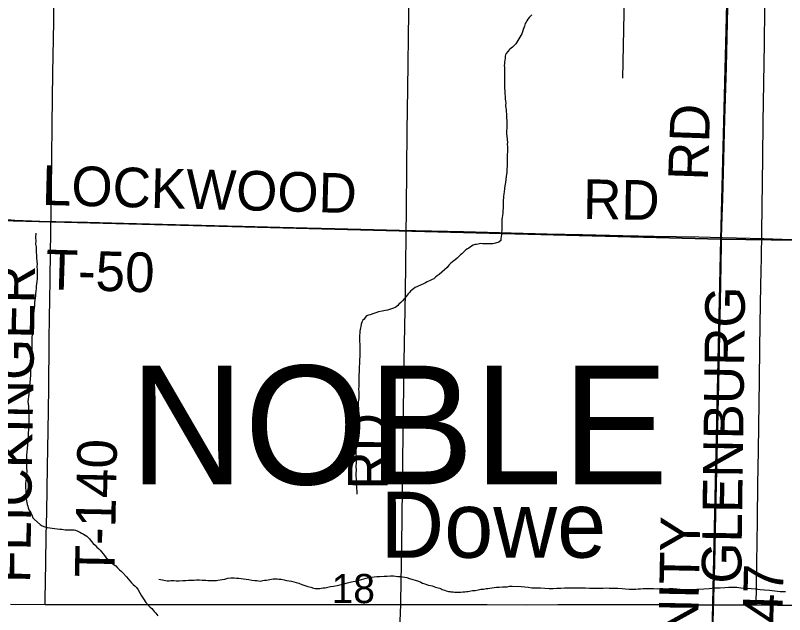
# Model space of a CAD drawing. Extents: x 2.4 to 73.1, y 4.5 to 25.6.
# Drawn here: x 46.115 to 46.667, y 23.33 to 23.76 of the extents above; entities that cross this region are included whole.
import ezdxf

# ---------------------------------------------------------------- set-up
doc = ezdxf.new("R2010")
doc.units = 0
for name, color, linetype in [('GM_X_Minor_River', 7, 'Continuous'), ('GM_X_Minor_River_Text', 7, 'Continuous'), ('GM_X_Section', 7, 'Continuous'), ('GM_X_Section_Text', 7, 'Continuous'), ('GM_X_State_Route', 7, 'Continuous'), ('GM_X_Township_Road', 7, 'Continuous'), ('GM_X_Township_Road_Text', 7, 'Continuous'), ('GM_X_Township_Text', 7, 'Continuous')]:
    doc.layers.add(name, color=color, linetype=linetype)

msp = doc.modelspace()

# ---------------------------------------------------------------- linework, layer by layer
at = {"layer": 'GM_X_Minor_River'}
for points in [[(46.64522, 24.04993), (46.6447, 23.84836), (46.55341, 23.84365), (46.55073, 23.71521)], [(46.48566, 23.76047), (46.48469, 23.75955), (46.48372, 23.75862), (46.48293, 23.7575), (46.48214, 23.75638), (46.48154, 23.75526), (46.48095, 23.75433), (46.48074, 23.75338), (46.48033, 23.75244), (46.47992, 23.75132), (46.47951, 23.75), (46.4789, 23.7483), (46.47849, 23.74699), (46.47788, 23.74567), (46.47492, 23.741), (46.47412, 23.73969), (46.47314, 23.73858), (46.47178, 23.73728), (46.47082, 23.73674), (46.46965, 23.73563), (46.46848, 23.73433), (46.4673, 23.73284), (46.4669, 23.7319), (46.46668, 23.73096), (46.46646, 23.72964), (46.46623, 23.72793), (46.46601, 23.7268), (46.46598, 23.72547)], [(46.46598, 23.72547), (46.46595, 23.72433), (46.4661, 23.723), (46.46607, 23.72148), (46.4662, 23.71939), (46.46614, 23.71692), (46.46607, 23.71427), (46.46601, 23.71199), (46.46616, 23.71009), (46.4661, 23.70781), (46.46625, 23.7061), (46.46638, 23.70401), (46.46653, 23.70211), (46.46667, 23.7004), (46.46682, 23.69868), (46.46697, 23.69716), (46.46693, 23.69545), (46.46708, 23.69393), (46.46723, 23.69241), (46.46738, 23.69088), (46.46754, 23.68974), (46.4675, 23.68784), (46.46765, 23.68632), (46.4678, 23.68499), (46.46776, 23.68328), (46.46771, 23.68138), (46.46766, 23.6793), (46.46761, 23.6774), (46.46756, 23.67531), (46.4677, 23.6736), (46.46816, 23.66903), (46.46812, 23.66771), (46.46827, 23.66599), (46.46823, 23.66429), (46.46818, 23.66239), (46.46813, 23.66049), (46.46809, 23.65859), (46.46803, 23.65651), (46.46798, 23.65423), (46.46792, 23.65195), (46.46786, 23.64987), (46.46781, 23.64778), (46.46735, 23.64456), (46.46711, 23.64248), (46.46686, 23.64021), (46.46642, 23.63794), (46.46618, 23.63567), (46.46575, 23.63378), (46.46551, 23.63189), (46.46548, 23.63056), (46.46544, 23.62924), (46.46521, 23.62753), (46.46517, 23.62583), (46.46511, 23.62355), (46.46507, 23.62184), (46.46502, 23.62013), (46.46479, 23.61843), (46.46455, 23.61654), (46.46452, 23.61521), (46.4643, 23.61408), (46.46426, 23.61237), (46.46422, 23.61085), (46.46418, 23.60933), (46.46414, 23.60763), (46.46409, 23.60592), (46.46406, 23.6044), (46.46383, 23.60289), (46.46379, 23.60156), (46.46357, 23.60024), (46.46353, 23.59872), (46.46198, 23.59743), (46.45968, 23.59673), (46.45873, 23.59656), (46.45778, 23.5964), (46.45644, 23.59624), (46.4553, 23.59627), (46.45435, 23.5963), (46.45265, 23.59634), (46.45132, 23.59637), (46.45037, 23.5964), (46.44923, 23.59643), (46.44828, 23.59626), (46.44713, 23.5961), (46.44599, 23.59594), (46.44503, 23.59577), (46.4437, 23.59543), (46.44254, 23.5947), (46.44138, 23.59397), (46.44041, 23.59323), (46.43945, 23.59269), (46.43829, 23.59196), (46.43751, 23.59103), (46.43653, 23.59011), (46.43556, 23.58918), (46.43459, 23.58845), (46.43304, 23.58697), (46.43206, 23.58604), (46.43071, 23.58494), (46.42974, 23.5842), (46.42877, 23.58347), (46.4276, 23.58236)], [(46.13005, 23.60384), (46.12979, 23.60081), (46.12991, 23.59834), (46.12986, 23.59606), (46.13019, 23.59415), (46.13032, 23.59168), (46.13028, 23.59016), (46.13042, 23.58826), (46.13055, 23.58598), (46.13069, 23.58389), (46.13083, 23.5818), (46.13078, 23.5799), (46.13091, 23.57781), (46.13106, 23.5761), (46.13102, 23.57458), (46.13099, 23.57325), (46.13094, 23.57116), (46.1307, 23.56927), (46.13047, 23.56757), (46.13023, 23.56587), (46.13019, 23.56416), (46.12996, 23.56246), (46.12973, 23.56075), (46.12968, 23.55905), (46.12945, 23.55734), (46.12922, 23.55583), (46.12899, 23.55413), (46.12894, 23.55242), (46.1287, 23.55015), (46.12846, 23.54826), (46.12841, 23.54617), (46.12818, 23.54466), (46.12814, 23.54295), (46.12809, 23.54124), (46.12805, 23.53953), (46.12781, 23.53745), (46.12756, 23.53518), (46.12749, 23.53234), (46.12723, 23.52949), (46.12714, 23.52608), (46.12707, 23.52342), (46.12701, 23.52077), (46.12695, 23.51849), (46.12671, 23.51641), (46.12665, 23.51432), (46.12641, 23.51224), (46.12636, 23.51015), (46.12632, 23.50845), (46.12626, 23.50617), (46.12621, 23.50427), (46.12616, 23.50218), (46.12533, 23.49176), (46.12486, 23.48855), (46.12435, 23.48325), (46.12464, 23.47982), (46.1248, 23.4783), (46.12475, 23.4764), (46.12488, 23.47412), (46.125, 23.47127), (46.12492, 23.46823), (46.12482, 23.46406), (46.12451, 23.45951), (46.12422, 23.45534), (46.12395, 23.45212), (46.12369, 23.44947), (46.12344, 23.44701), (46.12338, 23.44473), (46.12333, 23.44264), (46.12327, 23.44037), (46.1234, 23.43789), (46.12334, 23.43543), (46.12347, 23.43334), (46.12341, 23.43087), (46.12316, 23.42822), (46.12291, 23.42614), (46.12269, 23.42462), (46.12266, 23.42348), (46.12262, 23.42216), (46.12259, 23.42102), (46.12275, 23.41969), (46.12291, 23.41835), (46.12305, 23.41664), (46.1232, 23.41493), (46.12316, 23.41322), (46.12332, 23.41208), (46.12347, 23.41055), (46.12382, 23.40922), (46.12417, 23.40807), (46.12452, 23.40692), (46.12505, 23.40558), (46.1256, 23.40461), (46.12633, 23.40327), (46.12687, 23.4023), (46.12741, 23.40115), (46.12795, 23.39981), (46.12905, 23.39845), (46.13314, 23.39493), (46.13464, 23.39394), (46.13633, 23.39333), (46.13803, 23.39291), (46.14011, 23.39247)], [(46.4276, 23.58236), (46.42624, 23.58107), (46.42487, 23.57939), (46.42312, 23.57773), (46.42117, 23.57607), (46.41923, 23.57441), (46.41788, 23.57331), (46.41652, 23.57239), (46.41536, 23.57128), (46.4142, 23.57074), (46.41285, 23.57002), (46.41074, 23.56893), (46.40939, 23.5684), (46.40805, 23.56767), (46.40209, 23.56498), (46.40074, 23.56406), (46.39977, 23.56333), (46.3988, 23.5624), (46.39801, 23.56147), (46.39704, 23.56055), (46.39547, 23.5585), (46.39429, 23.55701), (46.39293, 23.55553), (46.39175, 23.55423), (46.39039, 23.55293), (46.38961, 23.552), (46.38825, 23.5509), (46.38652, 23.55018), (46.38499, 23.54965), (46.38365, 23.54912), (46.38231, 23.54877), (46.38078, 23.54843), (46.37945, 23.54828), (46.3783, 23.54793), (46.37582, 23.54742), (46.3739, 23.54671), (46.37179, 23.546), (46.36988, 23.54548), (46.36854, 23.54514), (46.3672, 23.5446), (46.36622, 23.54349), (46.36543, 23.54237), (46.36446, 23.54144), (46.36386, 23.54013), (46.36325, 23.53863), (46.36302, 23.53711), (46.3628, 23.53598), (46.36258, 23.53485), (46.36236, 23.53371), (46.36233, 23.53239), (46.36209, 23.53049), (46.36205, 23.5286), (46.36218, 23.52651), (46.36231, 23.52403), (46.36226, 23.52214), (46.3624, 23.52005), (46.36235, 23.51815), (46.36216, 23.51075), (46.3619, 23.50772), (46.36182, 23.50468), (46.36175, 23.50203), (46.36168, 23.49918), (46.36161, 23.49633), (46.36155, 23.49406), (46.36151, 23.49216), (46.36164, 23.49007), (46.36159, 23.48779), (46.36152, 23.48533), (46.36127, 23.48306), (46.36121, 23.48059), (46.36134, 23.47793), (46.36127, 23.47546), (46.361, 23.47224), (46.36073, 23.46902), (46.36026, 23.46524), (46.36, 23.46259), (46.35994, 23.46012), (46.35968, 23.45747), (46.35961, 23.45462), (46.35953, 23.45178), (46.35946, 23.44893), (46.35959, 23.44646), (46.35954, 23.44437), (46.35967, 23.44209), (46.35961, 23.43962), (46.35953, 23.4364), (46.35966, 23.43412), (46.3596, 23.43165), (46.35954, 23.42956), (46.35969, 23.42766), (46.35963, 23.42558), (46.35978, 23.42386), (46.35992, 23.42177), (46.36007, 23.42025), (46.36023, 23.4193), (46.3602, 23.41797), (46.36017, 23.41683), (46.36017, 23.41664), (46.36017, 23.41683)], [(46.14011, 23.39247), (46.14162, 23.39225), (46.14333, 23.39201), (46.14541, 23.39177), (46.14711, 23.39154), (46.14863, 23.3915), (46.14977, 23.39128), (46.1511, 23.39125), (46.15242, 23.39121), (46.15394, 23.39117), (46.15527, 23.39114), (46.1566, 23.39111), (46.15755, 23.39108), (46.15849, 23.39087), (46.16018, 23.39007), (46.1615, 23.38946), (46.16281, 23.38886), (46.16412, 23.38807), (46.16543, 23.38728), (46.16656, 23.38668), (46.16841, 23.38473), (46.16969, 23.38299), (46.17117, 23.38143), (46.17247, 23.38007), (46.17376, 23.37871), (46.17506, 23.37754), (46.17618, 23.37656), (46.1771, 23.3754), (46.1782, 23.37404), (46.17912, 23.37269), (46.18041, 23.37114), (46.18153, 23.37016), (46.18264, 23.36918), (46.18376, 23.3682), (46.18506, 23.36703), (46.18617, 23.36605), (46.18748, 23.36526), (46.18859, 23.3639), (46.18988, 23.36254), (46.19118, 23.36137), (46.1923, 23.36039), (46.19507, 23.35747), (46.19617, 23.35593), (46.19747, 23.35456), (46.19857, 23.35321), (46.19987, 23.35185), (46.20117, 23.35067), (46.20228, 23.3497), (46.20338, 23.34815), (46.20447, 23.34603), (46.20575, 23.34391), (46.20721, 23.3416), (46.20886, 23.33909), (46.2107, 23.33695), (46.212, 23.33559), (46.21311, 23.33461), (46.21422, 23.33344), (46.21496, 23.33248), (46.21607, 23.33131), (46.21754, 23.32956)], [(46.21826, 23.35571), (46.21827, 23.35571), (46.2194, 23.35549), (46.22072, 23.35527), (46.22186, 23.35505), (46.22299, 23.35483), (46.22413, 23.35461), (46.22565, 23.35457), (46.22679, 23.35473), (46.22888, 23.35468), (46.23059, 23.35464), (46.23286, 23.35458), (46.23534, 23.35471), (46.23762, 23.35484), (46.23952, 23.35498), (46.24161, 23.35511), (46.24351, 23.35507), (46.24523, 23.35521), (46.24731, 23.35516), (46.24921, 23.35511), (46.25187, 23.35504), (46.25338, 23.35481), (46.25509, 23.35477), (46.25661, 23.35473), (46.25813, 23.35469), (46.25946, 23.35485), (46.2606, 23.35501), (46.26213, 23.35516), (46.26366, 23.3555), (46.26556, 23.35583), (46.26767, 23.35635), (46.26976, 23.35667), (46.27224, 23.3568), (46.27394, 23.35657), (46.27565, 23.35653), (46.27716, 23.3563), (46.27887, 23.35606), (46.28076, 23.35583), (46.28265, 23.35559), (46.28492, 23.35515), (46.287, 23.35491), (46.28852, 23.35468), (46.28965, 23.35446), (46.29079, 23.35443), (46.29289, 23.35476), (46.29403, 23.35492), (46.29537, 23.35507), (46.30013, 23.3559), (46.30166, 23.35605), (46.30299, 23.35602), (46.30431, 23.3558), (46.30583, 23.35576), (46.3081, 23.35532), (46.3098, 23.3549), (46.31169, 23.35466), (46.31339, 23.35423), (46.31509, 23.35381), (46.31679, 23.35339), (46.31867, 23.35277), (46.32074, 23.35196), (46.323, 23.35114), (46.32507, 23.35052), (46.32714, 23.3499), (46.32922, 23.34927), (46.33035, 23.34906), (46.3313, 23.34903), (46.33244, 23.349), (46.33358, 23.34916), (46.33473, 23.34932), (46.33606, 23.34948), (46.33758, 23.34963), (46.3393, 23.34997), (46.34121, 23.35049), (46.3435, 23.35081), (46.34598, 23.35131), (46.34885, 23.35181), (46.35095, 23.35233), (46.35343, 23.35302), (46.35631, 23.3539), (46.36012, 23.35456), (46.36356, 23.35542), (46.36701, 23.35647), (46.37006, 23.35716), (46.37273, 23.35747), (46.37463, 23.35761), (46.37673, 23.35775), (46.37977, 23.35786), (46.38205, 23.35799), (46.38433, 23.35812), (46.38642, 23.35807), (46.38793, 23.35784), (46.38964, 23.35761), (46.39135, 23.35756), (46.39305, 23.35733), (46.39456, 23.3571), (46.39608, 23.35687), (46.39796, 23.35626), (46.40437, 23.35438), (46.40606, 23.35358)], [(46.40606, 23.35358), (46.40738, 23.35298), (46.40888, 23.35237), (46.4102, 23.35196), (46.41171, 23.35154), (46.41303, 23.35112), (46.41416, 23.35091), (46.41548, 23.35049), (46.41661, 23.35008), (46.41849, 23.34947), (46.41963, 23.34925), (46.42057, 23.34884), (46.42151, 23.34844), (46.42301, 23.34783), (46.42433, 23.34742), (46.42584, 23.347), (46.42679, 23.34698), (46.42773, 23.34676), (46.42925, 23.34672), (46.43019, 23.34651), (46.43114, 23.34649), (46.43228, 23.34646), (46.43342, 23.34643), (46.43475, 23.34639), (46.43627, 23.34655), (46.43761, 23.3467), (46.43875, 23.34686), (46.43989, 23.34702), (46.44104, 23.34718), (46.44314, 23.34751), (46.44504, 23.34765), (46.44714, 23.34798), (46.44924, 23.34849), (46.45114, 23.34863), (46.45286, 23.34897), (46.45419, 23.34913), (46.45553, 23.34928), (46.45705, 23.34943), (46.45877, 23.34977), (46.46048, 23.34991), (46.46238, 23.35006), (46.46467, 23.35019), (46.46618, 23.35015), (46.4679, 23.3503), (46.46962, 23.35063), (46.47171, 23.35077), (46.47816, 23.3506), (46.48062, 23.35035), (46.48309, 23.3501), (46.48573, 23.34965), (46.48915, 23.34956), (46.492, 23.34949), (46.49503, 23.34922), (46.49807, 23.34915), (46.50091, 23.34907), (46.50358, 23.3492), (46.50643, 23.34931), (46.50909, 23.34944), (46.51175, 23.34956), (46.5146, 23.34948), (46.51764, 23.3496), (46.52049, 23.34952), (46.5241, 23.34943), (46.52694, 23.34936), (46.5296, 23.34929), (46.53207, 23.34923), (46.53454, 23.34936), (46.53682, 23.3493), (46.5391, 23.34943), (46.54119, 23.34938), (46.54309, 23.34933), (46.54517, 23.34928), (46.54745, 23.34922), (46.55048, 23.34895), (46.55295, 23.3487), (46.5556, 23.34863), (46.5575, 23.34858), (46.55902, 23.34854), (46.56035, 23.34851), (46.56207, 23.34884), (46.56359, 23.34881), (46.56549, 23.34895), (46.56796, 23.34907), (46.57043, 23.34901), (46.5729, 23.34895), (46.57555, 23.34888), (46.57746, 23.34902), (46.57955, 23.34897), (46.58163, 23.34891), (46.5843, 23.34904), (46.58695, 23.34897), (46.58961, 23.3489), (46.59207, 23.34865), (46.59435, 23.3484), (46.59662, 23.34834), (46.5989, 23.34828), (46.60917, 23.34878), (46.61298, 23.34907), (46.61698, 23.34953), (46.62078, 23.34963), (46.62401, 23.34973)], [(46.62401, 23.34973), (46.62706, 23.35004), (46.6299, 23.34996), (46.63275, 23.34989), (46.63559, 23.34963), (46.63881, 23.34936), (46.64299, 23.34906), (46.64621, 23.34879), (46.64942, 23.34833), (46.65265, 23.34805), (46.65606, 23.34778), (46.66003, 23.3473), (46.66383, 23.34701), (46.66762, 23.34691)]]:
    msp.add_lwpolyline(points, dxfattribs=at)
at = {"layer": 'GM_X_Section'}
for points in [[(46.11226, 24.11841), (46.63407, 24.10605), (46.62129, 23.59958), (46.10444, 23.61316), (46.10453, 23.61732)], [(47.14111, 24.09457), (47.12615, 23.59289), (46.62129, 23.59958), (46.63407, 24.10605)], [(46.62129, 23.59958), (46.61033, 23.09857), (46.09804, 23.11224), (46.10444, 23.61316)], [(46.62129, 23.59958), (47.12615, 23.59289), (47.11403, 23.09078), (46.61033, 23.09857)]]:
    msp.add_lwpolyline(points, close=True, dxfattribs=at)
at = {"layer": 'GM_X_State_Route'}
for points in [[(46.64668, 23.33732), (46.662, 23.33714), (46.67878, 23.33705), (46.694, 23.33729), (46.70391, 23.33776), (46.71007, 23.33835), (46.71618, 23.33932), (46.72284, 23.34076), (46.7367, 23.34422), (46.75231, 23.34839), (46.83344, 23.36992), (46.89867, 23.38704), (46.92632, 23.39435), (46.95577, 23.40212), (46.99489, 23.41227)], [(46.11171, 23.33773), (46.13666, 23.33769), (46.16487, 23.33764), (46.21865, 23.3376), (46.26061, 23.33756), (46.27988, 23.33748), (46.34174, 23.33758), (46.37935, 23.33761), (46.39174, 23.33762), (46.42971, 23.33765), (46.45364, 23.33755), (46.48163, 23.33744), (46.50432, 23.33756), (46.53478, 23.33748), (46.54846, 23.33749), (46.56493, 23.33747), (46.57985, 23.33748), (46.59353, 23.33741), (46.61125, 23.33737), (46.64113, 23.33729), (46.64668, 23.33732)]]:
    msp.add_lwpolyline(points, dxfattribs=at)
at = {"layer": 'GM_X_Township_Road'}
for points in [[(46.62182, 23.60083), (46.62218, 23.61582), (46.62258, 23.62824), (46.62423, 23.68572), (46.62522, 23.72301), (46.62632, 23.76589), (46.6266, 23.77863), (46.62757, 23.81933), (46.62795, 23.8358), (46.62845, 23.85507), (46.62933, 23.88271), (46.62996, 23.90197), (46.63111, 23.94236), (46.63164, 23.96598), (46.63187, 23.97561), (46.6325, 24.00016), (46.63304, 24.02408), (46.63404, 24.07909), (46.63449, 24.10433)], [(46.13666, 23.33769), (46.13671, 23.34124), (46.13706, 23.36735), (46.13734, 23.38694), (46.13777, 23.40372), (46.13833, 23.43667), (46.13873, 23.46216), (46.13922, 23.49262), (46.13964, 23.5262), (46.1399, 23.54485), (46.14012, 23.55479), (46.14036, 23.57189), (46.14057, 23.5893), (46.14122, 23.63406), (46.14182, 23.68194), (46.14221, 23.71893), (46.1428, 23.75561), (46.14318, 23.78047), (46.14349, 23.80067), (46.14363, 23.8246), (46.14386, 23.8409)], [(46.39174, 23.33762), (46.39182, 23.33981), (46.39239, 23.38023), (46.3933, 23.44115), (46.3942, 23.51202), (46.39502, 23.56144), (46.39578, 23.62206), (46.39641, 23.67739), (46.3968, 23.70754), (46.39752, 23.76255), (46.39862, 23.84121)], [(46.65032, 23.58545), (46.65066, 23.60506), (46.65131, 23.6579), (46.65161, 23.6837), (46.65244, 23.73996), (46.65278, 23.76451), (46.65318, 23.79217), (46.65339, 23.80771), (46.65355, 23.82201), (46.65377, 23.83404), (46.65381, 23.83789)], [(46.10426, 23.61414), (46.10919, 23.61375), (46.11239, 23.6135), (46.11487, 23.61335), (46.13289, 23.61268), (46.16707, 23.6118), (46.19286, 23.61102), (46.23948, 23.60993), (46.26744, 23.60913), (46.27832, 23.60891), (46.30504, 23.60815), (46.34451, 23.60721), (46.39082, 23.60619), (46.43681, 23.60517), (46.49679, 23.60358), (46.52196, 23.60305), (46.55086, 23.60225), (46.57355, 23.60179), (46.60556, 23.60124), (46.62182, 23.60083)], [(46.61368, 23.23262), (46.61375, 23.23609), (46.61407, 23.25194), (46.61491, 23.28922), (46.61519, 23.30663), (46.6157, 23.32527), (46.61683, 23.3669), (46.61761, 23.40233), (46.61827, 23.43403), (46.61908, 23.46448), (46.61971, 23.49586), (46.62052, 23.53129), (46.62118, 23.56703), (46.6217, 23.59593), (46.62182, 23.60083)], [(46.62182, 23.60083), (46.62234, 23.60082), (46.63259, 23.60054), (46.65217, 23.60013), (46.67175, 23.59948), (46.68977, 23.59932), (46.70873, 23.599), (46.72738, 23.59871), (46.74852, 23.59826), (46.81036, 23.59715), (46.83865, 23.59664), (46.87719, 23.59582), (46.91169, 23.5953), (46.99685, 23.59372), (47.04595, 23.5928), (47.08325, 23.59219), (47.10065, 23.59182), (47.12489, 23.59137), (47.12897, 23.5913)], [(46.64668, 23.33732), (46.64684, 23.35051), (46.64705, 23.36885), (46.64723, 23.38097), (46.64762, 23.39899), (46.64789, 23.42355), (46.64817, 23.4481), (46.64844, 23.46551), (46.64905, 23.49845), (46.64932, 23.52176), (46.64979, 23.55378), (46.65018, 23.5774), (46.65032, 23.58545)], [(46.38128, 22.99364), (46.38166, 22.99898), (46.38223, 23.00674), (46.3829, 23.01916), (46.3835, 23.03252), (46.38482, 23.06794), (46.38513, 23.07881), (46.3857, 23.09403), (46.38613, 23.11143), (46.38649, 23.12542), (46.38675, 23.1366), (46.38702, 23.14842), (46.38728, 23.16085), (46.38785, 23.18944), (46.38818, 23.20933), (46.38848, 23.22207), (46.38897, 23.24569), (46.38945, 23.26402), (46.39009, 23.28577), (46.39083, 23.31373), (46.39174, 23.33762)]]:
    msp.add_lwpolyline(points, dxfattribs=at)

# ---------------------------------------------------------------- texts
at = {"layer": 'GM_X_Minor_River_Text'}
msp.add_text('Dowe', height=0.047374, rotation=0.0384, dxfattribs=at).set_placement((46.37709, 23.37108))
at = {"layer": 'GM_X_Section_Text'}
msp.add_text('18', height=0.020928, rotation=0, dxfattribs=at).set_placement((46.34207, 23.33854))
at = {"layer": 'GM_X_Township_Road_Text'}
for s, rotation, p in [('RD', 88.0252, (46.61184, 23.64139)), ('LOCKWOOD', 358.468, (46.13407, 23.62427)), ('RD', 359.0212, (46.52226, 23.61426)), ('T-50', 358.2311, (46.13666, 23.56383)), ('FLICKINGER', 89.0774, (46.12586, 23.35282)), ('GLENBURG', 89.2427, (46.63585, 23.35239)), ('RD', 89.5063, (46.38222, 23.41985)), ('T-140', 88.8759, (46.18634, 23.35677)), ('TRINITY', 88.7992, (46.60349, 23.25267)), ('T-147', 88.6085, (46.66387, 23.26705))]:
    msp.add_text(s, height=0.028409, rotation=rotation, dxfattribs=at).set_placement(p)
at = {"layer": 'GM_X_Township_Text'}
msp.add_text('NOBLE', height=0.085227, rotation=0, dxfattribs=at).set_placement((46.1972, 23.42371))

doc.saveas('drawing.dxf')
